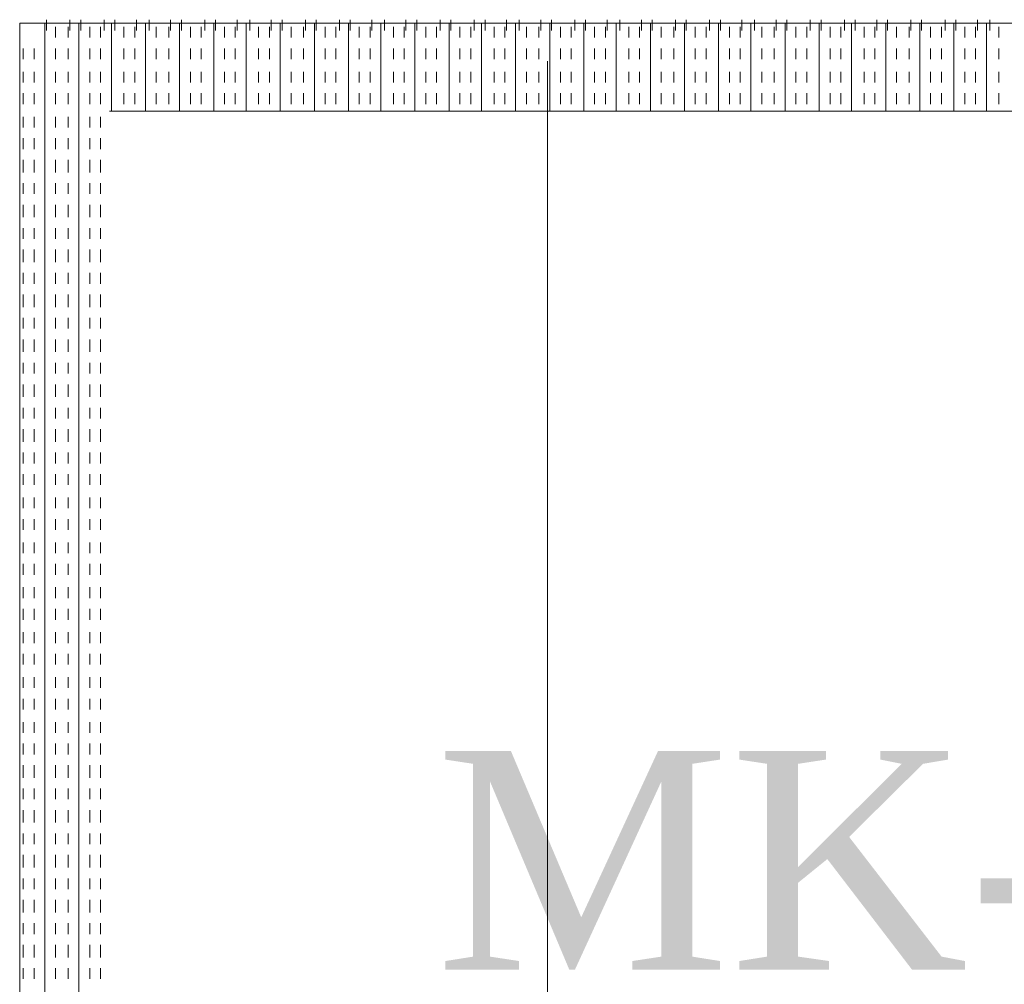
# Model space of a CAD drawing. Extents: x 3940905 to 4145695, y 925352 to 1109797.
# Tile 441 of 656: x 4008469 to 4008748, y 1097611 to 1097884. Entities that reach past the tile are written whole.
import ezdxf

# ---------------------------------------------------------------- set-up
doc = ezdxf.new("R2010")
doc.units = 0
doc.header["$LTSCALE"] = 750
doc.header["$MEASUREMENT"] = 0
doc.layers.add('CKD Equipments', color=252, linetype='CONTINUOUS', lineweight=0)
doc.layers.add('PDF_A - TEXT', color=7, linetype='CONTINUOUS')
doc.styles.add('CKD_Dimension Text', font='BOOKOS.TTF')

msp = doc.modelspace()

# ---------------------------------------------------------------- linework, layer by layer
at = {"layer": 'CKD Equipments', "color": 252, "true_color": 0x989898}
for p, q in [((4008469.23, 1097882.91), (4008469.23, 1097368.5)), ((4009018.74, 1097882.91), (4008469.23, 1097882.91)), ((4008618.68, 1097872.14), (4008618.68, 1097408.1)), ((4008993.3, 1097857.98), (4008494.67, 1097857.98))]:
    msp.add_line(p, q, dxfattribs=at)
at = {"layer": 'CKD Equipments', "color": 4, "true_color": 0x00ffff}
for p, q in [((4008476.35, 1097882.91), (4008476.35, 1097368.5)), ((4008476.86, 1097883.93), (4008476.86, 1097880.87)), ((4008479.4, 1097881.89), (4008479.4, 1097878.84)), ((4008482.97, 1097881.89), (4008482.97, 1097878.84)), ((4008483.47, 1097883.93), (4008483.47, 1097880.87)), ((4008486.02, 1097882.91), (4008486.02, 1097368.5)), ((4008486.53, 1097883.93), (4008486.53, 1097880.87)), ((4008489.07, 1097881.89), (4008489.07, 1097878.84)), ((4008492.12, 1097881.89), (4008492.12, 1097878.84)), ((4008493.14, 1097883.93), (4008493.14, 1097880.87)), ((4008495.18, 1097882.91), (4008495.18, 1097857.98)), ((4008496.19, 1097883.93), (4008496.19, 1097880.87)), ((4008498.74, 1097881.89), (4008498.74, 1097878.84)), ((4008501.79, 1097881.89), (4008501.79, 1097878.84)), ((4008502.3, 1097883.93), (4008502.3, 1097880.87)), ((4008504.84, 1097882.91), (4008504.84, 1097857.98)), ((4008505.86, 1097883.93), (4008505.86, 1097880.87)), ((4008507.9, 1097881.89), (4008507.9, 1097878.84)), ((4008511.46, 1097881.89), (4008511.46, 1097878.84)), ((4008511.97, 1097883.93), (4008511.97, 1097880.87)), ((4008514.51, 1097882.91), (4008514.51, 1097857.98)), ((4008515.02, 1097883.93), (4008515.02, 1097880.87)), ((4008517.56, 1097881.89), (4008517.56, 1097878.84)), ((4008520.62, 1097881.89), (4008520.62, 1097878.84)), ((4008521.64, 1097883.93), (4008521.64, 1097880.87)), ((4008524.18, 1097882.91), (4008524.18, 1097857.98)), ((4008524.69, 1097883.93), (4008524.69, 1097880.87)), ((4008527.23, 1097881.89), (4008527.23, 1097878.84)), ((4008530.28, 1097881.89), (4008530.28, 1097878.84)), ((4008530.79, 1097883.93), (4008530.79, 1097880.87)), ((4008533.34, 1097882.91), (4008533.34, 1097857.98)), ((4008534.36, 1097883.93), (4008534.36, 1097880.87)), ((4008536.9, 1097881.89), (4008536.9, 1097878.84)), ((4008539.95, 1097881.89), (4008539.95, 1097878.84)), ((4008540.46, 1097883.93), (4008540.46, 1097880.87)), ((4008543.01, 1097882.91), (4008543.01, 1097857.98)), ((4008543.51, 1097883.93), (4008543.51, 1097880.87)), ((4008546.06, 1097881.89), (4008546.06, 1097878.84)), ((4008549.62, 1097881.89), (4008549.62, 1097878.84)), ((4008550.13, 1097883.93), (4008550.13, 1097880.87)), ((4008552.67, 1097882.91), (4008552.67, 1097857.98)), ((4008553.18, 1097883.93), (4008553.18, 1097880.87)), ((4008555.73, 1097881.89), (4008555.73, 1097878.84)), ((4008558.78, 1097881.89), (4008558.78, 1097878.84)), ((4008559.8, 1097883.93), (4008559.8, 1097880.87)), ((4008562.34, 1097882.91), (4008562.34, 1097857.98)), ((4008562.85, 1097883.93), (4008562.85, 1097880.87)), ((4008565.39, 1097881.89), (4008565.39, 1097878.84)), ((4008568.45, 1097881.89), (4008568.45, 1097878.84)), ((4008568.95, 1097883.93), (4008568.95, 1097880.87)), ((4008571.5, 1097882.91), (4008571.5, 1097857.98)), ((4008572.52, 1097883.93), (4008572.52, 1097880.87)), ((4008575.06, 1097881.89), (4008575.06, 1097878.84)), ((4008578.11, 1097881.89), (4008578.11, 1097878.84)), ((4008578.62, 1097883.93), (4008578.62, 1097880.87)), ((4008581.17, 1097882.91), (4008581.17, 1097857.98)), ((4008581.67, 1097883.93), (4008581.67, 1097880.87)), ((4008584.22, 1097881.89), (4008584.22, 1097878.84)), ((4008587.27, 1097881.89), (4008587.27, 1097878.84)), ((4008588.29, 1097883.93), (4008588.29, 1097880.87)), ((4008590.83, 1097882.91), (4008590.83, 1097857.98)), ((4008591.34, 1097883.93), (4008591.34, 1097880.87)), ((4008593.89, 1097881.89), (4008593.89, 1097878.84)), ((4008596.94, 1097881.89), (4008596.94, 1097878.84)), ((4008597.96, 1097883.93), (4008597.96, 1097880.87)), ((4008599.99, 1097882.91), (4008599.99, 1097857.98)), ((4008601.01, 1097883.93), (4008601.01, 1097880.87)), ((4008603.55, 1097881.89), (4008603.55, 1097878.84)), ((4008606.61, 1097881.89), (4008606.61, 1097878.84)), ((4008607.12, 1097883.93), (4008607.12, 1097880.87)), ((4008609.66, 1097882.91), (4008609.66, 1097857.98)), ((4008610.68, 1097883.93), (4008610.68, 1097880.87)), ((4008612.71, 1097881.89), (4008612.71, 1097878.84)), ((4008616.27, 1097881.89), (4008616.27, 1097878.84)), ((4008616.78, 1097883.93), (4008616.78, 1097880.87)), ((4008619.33, 1097882.91), (4008619.33, 1097857.98)), ((4008619.84, 1097883.93), (4008619.84, 1097880.87)), ((4008622.38, 1097881.89), (4008622.38, 1097878.84)), ((4008625.43, 1097881.89), (4008625.43, 1097878.84)), ((4008626.45, 1097883.93), (4008626.45, 1097880.87)), ((4008628.99, 1097882.91), (4008628.99, 1097857.98)), ((4008629.5, 1097883.93), (4008629.5, 1097880.87)), ((4008632.05, 1097881.89), (4008632.05, 1097878.84)), ((4008635.1, 1097881.89), (4008635.1, 1097878.84)), ((4008635.61, 1097883.93), (4008635.61, 1097880.87)), ((4008638.15, 1097882.91), (4008638.15, 1097857.98)), ((4008639.17, 1097883.93), (4008639.17, 1097880.87)), ((4008641.71, 1097881.89), (4008641.71, 1097878.84)), ((4008644.77, 1097881.89), (4008644.77, 1097878.84)), ((4008645.28, 1097883.93), (4008645.28, 1097880.87)), ((4008647.82, 1097882.91), (4008647.82, 1097857.98)), ((4008648.33, 1097883.93), (4008648.33, 1097880.87)), ((4008650.87, 1097881.89), (4008650.87, 1097878.84)), ((4008654.44, 1097881.89), (4008654.44, 1097878.84)), ((4008654.94, 1097883.93), (4008654.94, 1097880.87)), ((4008657.49, 1097882.91), (4008657.49, 1097857.98)), ((4008658, 1097883.93), (4008658, 1097880.87)), ((4008660.54, 1097881.89), (4008660.54, 1097878.84)), ((4008663.59, 1097881.89), (4008663.59, 1097878.84)), ((4008664.61, 1097883.93), (4008664.61, 1097880.87)), ((4008667.16, 1097882.91), (4008667.16, 1097857.98)), ((4008667.66, 1097883.93), (4008667.66, 1097880.87)), ((4008670.21, 1097881.89), (4008670.21, 1097878.84)), ((4008673.26, 1097881.89), (4008673.26, 1097878.84)), ((4008673.77, 1097883.93), (4008673.77, 1097880.87)), ((4008676.31, 1097882.91), (4008676.31, 1097857.98)), ((4008677.33, 1097883.93), (4008677.33, 1097880.87)), ((4008679.37, 1097881.89), (4008679.37, 1097878.84)), ((4008682.93, 1097881.89), (4008682.93, 1097878.84)), ((4008683.44, 1097883.93), (4008683.44, 1097880.87)), ((4008685.98, 1097882.91), (4008685.98, 1097857.98)), ((4008686.49, 1097883.93), (4008686.49, 1097880.87)), ((4008689.03, 1097881.89), (4008689.03, 1097878.84)), ((4008692.09, 1097881.89), (4008692.09, 1097878.84)), ((4008693.1, 1097883.93), (4008693.1, 1097880.87)), ((4008695.65, 1097882.91), (4008695.65, 1097857.98)), ((4008696.16, 1097883.93), (4008696.16, 1097880.87)), ((4008698.7, 1097881.89), (4008698.7, 1097878.84)), ((4008701.75, 1097881.89), (4008701.75, 1097878.84)), ((4008702.77, 1097883.93), (4008702.77, 1097880.87)), ((4008704.81, 1097882.91), (4008704.81, 1097857.98)), ((4008705.83, 1097883.93), (4008705.83, 1097880.87)), ((4008708.37, 1097881.89), (4008708.37, 1097878.84)), ((4008711.42, 1097881.89), (4008711.42, 1097878.84)), ((4008711.93, 1097883.93), (4008711.93, 1097880.87)), ((4008714.47, 1097882.91), (4008714.47, 1097857.98)), ((4008714.98, 1097883.93), (4008714.98, 1097880.87)), ((4008717.53, 1097881.89), (4008717.53, 1097878.84)), ((4008721.09, 1097881.89), (4008721.09, 1097878.84)), ((4008721.6, 1097883.93), (4008721.6, 1097880.87)), ((4008724.14, 1097882.91), (4008724.14, 1097857.98)), ((4008724.65, 1097883.93), (4008724.65, 1097880.87)), ((4008727.2, 1097881.89), (4008727.2, 1097878.84)), ((4008730.25, 1097881.89), (4008730.25, 1097878.84)), ((4008731.27, 1097883.93), (4008731.27, 1097880.87)), ((4008733.81, 1097882.91), (4008733.81, 1097857.98)), ((4008734.32, 1097883.93), (4008734.32, 1097880.87)), ((4008736.86, 1097881.89), (4008736.86, 1097878.84)), ((4008739.92, 1097881.89), (4008739.92, 1097878.84)), ((4008740.42, 1097883.93), (4008740.42, 1097880.87)), ((4008742.97, 1097882.91), (4008742.97, 1097857.98)), ((4008743.99, 1097883.93), (4008743.99, 1097880.87)), ((4008746.53, 1097881.89), (4008746.53, 1097878.84)), ((4008470.24, 1097875.79), (4008470.24, 1097872.73)), ((4008473.3, 1097875.79), (4008473.3, 1097872.73)), ((4008479.4, 1097875.79), (4008479.4, 1097872.73)), ((4008482.97, 1097875.79), (4008482.97, 1097872.73)), ((4008489.07, 1097875.79), (4008489.07, 1097872.73)), ((4008492.12, 1097875.79), (4008492.12, 1097872.73)), ((4008498.74, 1097875.79), (4008498.74, 1097872.73)), ((4008501.79, 1097875.79), (4008501.79, 1097872.73)), ((4008507.9, 1097875.79), (4008507.9, 1097872.73)), ((4008511.46, 1097875.79), (4008511.46, 1097872.73)), ((4008517.56, 1097875.79), (4008517.56, 1097872.73)), ((4008520.62, 1097875.79), (4008520.62, 1097872.73)), ((4008527.23, 1097875.79), (4008527.23, 1097872.73)), ((4008530.28, 1097875.79), (4008530.28, 1097872.73)), ((4008536.9, 1097875.79), (4008536.9, 1097872.73)), ((4008539.95, 1097875.79), (4008539.95, 1097872.73)), ((4008546.06, 1097875.79), (4008546.06, 1097872.73)), ((4008549.62, 1097875.79), (4008549.62, 1097872.73)), ((4008555.73, 1097875.79), (4008555.73, 1097872.73)), ((4008558.78, 1097875.79), (4008558.78, 1097872.73)), ((4008565.39, 1097875.79), (4008565.39, 1097872.73)), ((4008568.45, 1097875.79), (4008568.45, 1097872.73)), ((4008575.06, 1097875.79), (4008575.06, 1097872.73)), ((4008578.11, 1097875.79), (4008578.11, 1097872.73)), ((4008584.22, 1097875.79), (4008584.22, 1097872.73)), ((4008587.27, 1097875.79), (4008587.27, 1097872.73)), ((4008593.89, 1097875.79), (4008593.89, 1097872.73)), ((4008596.94, 1097875.79), (4008596.94, 1097872.73)), ((4008603.55, 1097875.79), (4008603.55, 1097872.73)), ((4008606.61, 1097875.79), (4008606.61, 1097872.73)), ((4008612.71, 1097875.79), (4008612.71, 1097872.73)), ((4008616.27, 1097875.79), (4008616.27, 1097872.73)), ((4008622.38, 1097875.79), (4008622.38, 1097872.73)), ((4008625.43, 1097875.79), (4008625.43, 1097872.73)), ((4008632.05, 1097875.79), (4008632.05, 1097872.73)), ((4008635.1, 1097875.79), (4008635.1, 1097872.73)), ((4008641.71, 1097875.79), (4008641.71, 1097872.73)), ((4008644.77, 1097875.79), (4008644.77, 1097872.73)), ((4008650.87, 1097875.79), (4008650.87, 1097872.73)), ((4008654.44, 1097875.79), (4008654.44, 1097872.73)), ((4008660.54, 1097875.79), (4008660.54, 1097872.73)), ((4008663.59, 1097875.79), (4008663.59, 1097872.73)), ((4008670.21, 1097875.79), (4008670.21, 1097872.73)), ((4008673.26, 1097875.79), (4008673.26, 1097872.73)), ((4008679.37, 1097875.79), (4008679.37, 1097872.73)), ((4008682.93, 1097875.79), (4008682.93, 1097872.73)), ((4008689.03, 1097875.79), (4008689.03, 1097872.73)), ((4008692.09, 1097875.79), (4008692.09, 1097872.73)), ((4008698.7, 1097875.79), (4008698.7, 1097872.73)), ((4008701.75, 1097875.79), (4008701.75, 1097872.73)), ((4008708.37, 1097875.79), (4008708.37, 1097872.73)), ((4008711.42, 1097875.79), (4008711.42, 1097872.73)), ((4008717.53, 1097875.79), (4008717.53, 1097872.73)), ((4008721.09, 1097875.79), (4008721.09, 1097872.73)), ((4008727.2, 1097875.79), (4008727.2, 1097872.73)), ((4008730.25, 1097875.79), (4008730.25, 1097872.73)), ((4008736.86, 1097875.79), (4008736.86, 1097872.73)), ((4008739.92, 1097875.79), (4008739.92, 1097872.73)), ((4008746.53, 1097875.79), (4008746.53, 1097872.73)), ((4008470.24, 1097869.17), (4008470.24, 1097866.12)), ((4008473.3, 1097869.17), (4008473.3, 1097866.12)), ((4008479.4, 1097869.17), (4008479.4, 1097866.12)), ((4008482.97, 1097869.17), (4008482.97, 1097866.12)), ((4008489.07, 1097869.17), (4008489.07, 1097866.12)), ((4008492.12, 1097869.17), (4008492.12, 1097866.12)), ((4008498.74, 1097869.17), (4008498.74, 1097866.12)), ((4008501.79, 1097869.17), (4008501.79, 1097866.12)), ((4008507.9, 1097869.17), (4008507.9, 1097866.12)), ((4008511.46, 1097869.17), (4008511.46, 1097866.12)), ((4008517.56, 1097869.17), (4008517.56, 1097866.12)), ((4008520.62, 1097869.17), (4008520.62, 1097866.12)), ((4008527.23, 1097869.17), (4008527.23, 1097866.12)), ((4008530.28, 1097869.17), (4008530.28, 1097866.12)), ((4008536.9, 1097869.17), (4008536.9, 1097866.12)), ((4008539.95, 1097869.17), (4008539.95, 1097866.12)), ((4008546.06, 1097869.17), (4008546.06, 1097866.12)), ((4008549.62, 1097869.17), (4008549.62, 1097866.12)), ((4008555.73, 1097869.17), (4008555.73, 1097866.12)), ((4008558.78, 1097869.17), (4008558.78, 1097866.12)), ((4008565.39, 1097869.17), (4008565.39, 1097866.12)), ((4008568.45, 1097869.17), (4008568.45, 1097866.12)), ((4008575.06, 1097869.17), (4008575.06, 1097866.12)), ((4008578.11, 1097869.17), (4008578.11, 1097866.12)), ((4008584.22, 1097869.17), (4008584.22, 1097866.12)), ((4008587.27, 1097869.17), (4008587.27, 1097866.12)), ((4008593.89, 1097869.17), (4008593.89, 1097866.12)), ((4008596.94, 1097869.17), (4008596.94, 1097866.12)), ((4008603.55, 1097869.17), (4008603.55, 1097866.12)), ((4008606.61, 1097869.17), (4008606.61, 1097866.12)), ((4008612.71, 1097869.17), (4008612.71, 1097866.12)), ((4008616.27, 1097869.17), (4008616.27, 1097866.12)), ((4008622.38, 1097869.17), (4008622.38, 1097866.12)), ((4008625.43, 1097869.17), (4008625.43, 1097866.12)), ((4008632.05, 1097869.17), (4008632.05, 1097866.12)), ((4008635.1, 1097869.17), (4008635.1, 1097866.12)), ((4008641.71, 1097869.17), (4008641.71, 1097866.12)), ((4008644.77, 1097869.17), (4008644.77, 1097866.12)), ((4008650.87, 1097869.17), (4008650.87, 1097866.12)), ((4008654.44, 1097869.17), (4008654.44, 1097866.12)), ((4008660.54, 1097869.17), (4008660.54, 1097866.12)), ((4008663.59, 1097869.17), (4008663.59, 1097866.12)), ((4008670.21, 1097869.17), (4008670.21, 1097866.12)), ((4008673.26, 1097869.17), (4008673.26, 1097866.12)), ((4008679.37, 1097869.17), (4008679.37, 1097866.12)), ((4008682.93, 1097869.17), (4008682.93, 1097866.12)), ((4008689.03, 1097869.17), (4008689.03, 1097866.12)), ((4008692.09, 1097869.17), (4008692.09, 1097866.12)), ((4008698.7, 1097869.17), (4008698.7, 1097866.12)), ((4008701.75, 1097869.17), (4008701.75, 1097866.12)), ((4008708.37, 1097869.17), (4008708.37, 1097866.12)), ((4008711.42, 1097869.17), (4008711.42, 1097866.12)), ((4008717.53, 1097869.17), (4008717.53, 1097866.12)), ((4008721.09, 1097869.17), (4008721.09, 1097866.12)), ((4008727.2, 1097869.17), (4008727.2, 1097866.12)), ((4008730.25, 1097869.17), (4008730.25, 1097866.12)), ((4008736.86, 1097869.17), (4008736.86, 1097866.12)), ((4008739.92, 1097869.17), (4008739.92, 1097866.12)), ((4008746.53, 1097869.17), (4008746.53, 1097866.12)), ((4008470.24, 1097863.07), (4008470.24, 1097860.01)), ((4008473.3, 1097863.07), (4008473.3, 1097860.01)), ((4008479.4, 1097863.07), (4008479.4, 1097860.01)), ((4008482.97, 1097863.07), (4008482.97, 1097860.01)), ((4008489.07, 1097863.07), (4008489.07, 1097860.01)), ((4008492.12, 1097863.07), (4008492.12, 1097860.01)), ((4008498.74, 1097863.07), (4008498.74, 1097860.01)), ((4008501.79, 1097863.07), (4008501.79, 1097860.01)), ((4008507.9, 1097863.07), (4008507.9, 1097860.01)), ((4008511.46, 1097863.07), (4008511.46, 1097860.01)), ((4008517.56, 1097863.07), (4008517.56, 1097860.01)), ((4008520.62, 1097863.07), (4008520.62, 1097860.01)), ((4008527.23, 1097863.07), (4008527.23, 1097860.01)), ((4008530.28, 1097863.07), (4008530.28, 1097860.01)), ((4008536.9, 1097863.07), (4008536.9, 1097860.01)), ((4008539.95, 1097863.07), (4008539.95, 1097860.01)), ((4008546.06, 1097863.07), (4008546.06, 1097860.01)), ((4008549.62, 1097863.07), (4008549.62, 1097860.01)), ((4008555.73, 1097863.07), (4008555.73, 1097860.01)), ((4008558.78, 1097863.07), (4008558.78, 1097860.01)), ((4008565.39, 1097863.07), (4008565.39, 1097860.01)), ((4008568.45, 1097863.07), (4008568.45, 1097860.01)), ((4008575.06, 1097863.07), (4008575.06, 1097860.01)), ((4008578.11, 1097863.07), (4008578.11, 1097860.01)), ((4008584.22, 1097863.07), (4008584.22, 1097860.01)), ((4008587.27, 1097863.07), (4008587.27, 1097860.01)), ((4008593.89, 1097863.07), (4008593.89, 1097860.01)), ((4008596.94, 1097863.07), (4008596.94, 1097860.01)), ((4008603.55, 1097863.07), (4008603.55, 1097860.01)), ((4008606.61, 1097863.07), (4008606.61, 1097860.01)), ((4008612.71, 1097863.07), (4008612.71, 1097860.01)), ((4008616.27, 1097863.07), (4008616.27, 1097860.01)), ((4008622.38, 1097863.07), (4008622.38, 1097860.01)), ((4008625.43, 1097863.07), (4008625.43, 1097860.01)), ((4008632.05, 1097863.07), (4008632.05, 1097860.01)), ((4008635.1, 1097863.07), (4008635.1, 1097860.01)), ((4008641.71, 1097863.07), (4008641.71, 1097860.01)), ((4008644.77, 1097863.07), (4008644.77, 1097860.01)), ((4008650.87, 1097863.07), (4008650.87, 1097860.01)), ((4008654.44, 1097863.07), (4008654.44, 1097860.01)), ((4008660.54, 1097863.07), (4008660.54, 1097860.01)), ((4008663.59, 1097863.07), (4008663.59, 1097860.01)), ((4008670.21, 1097863.07), (4008670.21, 1097860.01)), ((4008673.26, 1097863.07), (4008673.26, 1097860.01)), ((4008679.37, 1097863.07), (4008679.37, 1097860.01)), ((4008682.93, 1097863.07), (4008682.93, 1097860.01)), ((4008689.03, 1097863.07), (4008689.03, 1097860.01)), ((4008692.09, 1097863.07), (4008692.09, 1097860.01)), ((4008698.7, 1097863.07), (4008698.7, 1097860.01)), ((4008701.75, 1097863.07), (4008701.75, 1097860.01)), ((4008708.37, 1097863.07), (4008708.37, 1097860.01)), ((4008711.42, 1097863.07), (4008711.42, 1097860.01)), ((4008717.53, 1097863.07), (4008717.53, 1097860.01)), ((4008721.09, 1097863.07), (4008721.09, 1097860.01)), ((4008727.2, 1097863.07), (4008727.2, 1097860.01)), ((4008730.25, 1097863.07), (4008730.25, 1097860.01)), ((4008736.86, 1097863.07), (4008736.86, 1097860.01)), ((4008739.92, 1097863.07), (4008739.92, 1097860.01)), ((4008746.53, 1097863.07), (4008746.53, 1097860.01)), ((4008470.24, 1097856.45), (4008470.24, 1097853.4)), ((4008473.3, 1097856.45), (4008473.3, 1097853.4)), ((4008479.4, 1097856.45), (4008479.4, 1097853.4)), ((4008482.97, 1097856.45), (4008482.97, 1097853.4)), ((4008489.07, 1097856.45), (4008489.07, 1097853.4)), ((4008492.12, 1097856.45), (4008492.12, 1097853.4)), ((4008470.24, 1097850.35), (4008470.24, 1097847.29)), ((4008473.3, 1097850.35), (4008473.3, 1097847.29)), ((4008479.4, 1097850.35), (4008479.4, 1097847.29)), ((4008482.97, 1097850.35), (4008482.97, 1097847.29)), ((4008489.07, 1097850.35), (4008489.07, 1097847.29)), ((4008492.12, 1097850.35), (4008492.12, 1097847.29)), ((4008470.24, 1097844.24), (4008470.24, 1097840.68)), ((4008473.3, 1097844.24), (4008473.3, 1097840.68)), ((4008479.4, 1097844.24), (4008479.4, 1097840.68)), ((4008482.97, 1097844.24), (4008482.97, 1097840.68)), ((4008489.07, 1097844.24), (4008489.07, 1097840.68)), ((4008492.12, 1097844.24), (4008492.12, 1097840.68)), ((4008470.24, 1097837.62), (4008470.24, 1097834.57)), ((4008473.3, 1097837.62), (4008473.3, 1097834.57)), ((4008479.4, 1097837.62), (4008479.4, 1097834.57)), ((4008482.97, 1097837.62), (4008482.97, 1097834.57)), ((4008489.07, 1097837.62), (4008489.07, 1097834.57)), ((4008492.12, 1097837.62), (4008492.12, 1097834.57)), ((4008470.24, 1097831.52), (4008470.24, 1097827.96)), ((4008473.3, 1097831.52), (4008473.3, 1097827.96)), ((4008479.4, 1097831.52), (4008479.4, 1097827.96)), ((4008482.97, 1097831.52), (4008482.97, 1097827.96)), ((4008489.07, 1097831.52), (4008489.07, 1097827.96)), ((4008492.12, 1097831.52), (4008492.12, 1097827.96)), ((4008470.24, 1097824.9), (4008470.24, 1097821.85)), ((4008473.3, 1097824.9), (4008473.3, 1097821.85)), ((4008479.4, 1097824.9), (4008479.4, 1097821.85)), ((4008482.97, 1097824.9), (4008482.97, 1097821.85)), ((4008489.07, 1097824.9), (4008489.07, 1097821.85)), ((4008492.12, 1097824.9), (4008492.12, 1097821.85)), ((4008470.24, 1097818.8), (4008470.24, 1097815.24)), ((4008473.3, 1097818.8), (4008473.3, 1097815.24)), ((4008479.4, 1097818.8), (4008479.4, 1097815.24)), ((4008482.97, 1097818.8), (4008482.97, 1097815.24)), ((4008489.07, 1097818.8), (4008489.07, 1097815.24)), ((4008492.12, 1097818.8), (4008492.12, 1097815.24)), ((4008470.24, 1097812.18), (4008470.24, 1097809.13)), ((4008473.3, 1097812.18), (4008473.3, 1097809.13)), ((4008479.4, 1097812.18), (4008479.4, 1097809.13)), ((4008482.97, 1097812.18), (4008482.97, 1097809.13)), ((4008489.07, 1097812.18), (4008489.07, 1097809.13)), ((4008492.12, 1097812.18), (4008492.12, 1097809.13)), ((4008470.24, 1097806.08), (4008470.24, 1097802.52)), ((4008473.3, 1097806.08), (4008473.3, 1097802.52)), ((4008479.4, 1097806.08), (4008479.4, 1097802.52)), ((4008482.97, 1097806.08), (4008482.97, 1097802.52)), ((4008489.07, 1097806.08), (4008489.07, 1097802.52)), ((4008492.12, 1097806.08), (4008492.12, 1097802.52)), ((4008470.24, 1097799.46), (4008470.24, 1097796.41)), ((4008473.3, 1097799.46), (4008473.3, 1097796.41)), ((4008479.4, 1097799.46), (4008479.4, 1097796.41)), ((4008482.97, 1097799.46), (4008482.97, 1097796.41)), ((4008489.07, 1097799.46), (4008489.07, 1097796.41)), ((4008492.12, 1097799.46), (4008492.12, 1097796.41)), ((4008470.24, 1097793.36), (4008470.24, 1097789.8)), ((4008473.3, 1097793.36), (4008473.3, 1097789.8)), ((4008479.4, 1097793.36), (4008479.4, 1097789.8)), ((4008482.97, 1097793.36), (4008482.97, 1097789.8)), ((4008489.07, 1097793.36), (4008489.07, 1097789.8)), ((4008492.12, 1097793.36), (4008492.12, 1097789.8)), ((4008470.24, 1097786.74), (4008470.24, 1097783.69)), ((4008473.3, 1097786.74), (4008473.3, 1097783.69)), ((4008479.4, 1097786.74), (4008479.4, 1097783.69)), ((4008482.97, 1097786.74), (4008482.97, 1097783.69)), ((4008489.07, 1097786.74), (4008489.07, 1097783.69)), ((4008492.12, 1097786.74), (4008492.12, 1097783.69)), ((4008470.24, 1097780.64), (4008470.24, 1097777.08)), ((4008473.3, 1097780.64), (4008473.3, 1097777.08)), ((4008479.4, 1097780.64), (4008479.4, 1097777.08)), ((4008482.97, 1097780.64), (4008482.97, 1097777.08)), ((4008489.07, 1097780.64), (4008489.07, 1097777.08)), ((4008492.12, 1097780.64), (4008492.12, 1097777.08)), ((4008470.24, 1097774.02), (4008470.24, 1097770.97)), ((4008473.3, 1097774.02), (4008473.3, 1097770.97)), ((4008479.4, 1097774.02), (4008479.4, 1097770.97)), ((4008482.97, 1097774.02), (4008482.97, 1097770.97)), ((4008489.07, 1097774.02), (4008489.07, 1097770.97)), ((4008492.12, 1097774.02), (4008492.12, 1097770.97)), ((4008470.24, 1097767.92), (4008470.24, 1097764.36)), ((4008473.3, 1097767.92), (4008473.3, 1097764.36)), ((4008479.4, 1097767.92), (4008479.4, 1097764.36)), ((4008482.97, 1097767.92), (4008482.97, 1097764.36)), ((4008489.07, 1097767.92), (4008489.07, 1097764.36)), ((4008492.12, 1097767.92), (4008492.12, 1097764.36)), ((4008470.24, 1097761.3), (4008470.24, 1097758.25)), ((4008473.3, 1097761.3), (4008473.3, 1097758.25)), ((4008479.4, 1097761.3), (4008479.4, 1097758.25)), ((4008482.97, 1097761.3), (4008482.97, 1097758.25)), ((4008489.07, 1097761.3), (4008489.07, 1097758.25)), ((4008492.12, 1097761.3), (4008492.12, 1097758.25)), ((4008470.24, 1097755.2), (4008470.24, 1097752.14)), ((4008473.3, 1097755.2), (4008473.3, 1097752.14)), ((4008479.4, 1097755.2), (4008479.4, 1097752.14)), ((4008482.97, 1097755.2), (4008482.97, 1097752.14)), ((4008489.07, 1097755.2), (4008489.07, 1097752.14)), ((4008492.12, 1097755.2), (4008492.12, 1097752.14)), ((4008470.24, 1097748.58), (4008470.24, 1097745.53)), ((4008473.3, 1097748.58), (4008473.3, 1097745.53)), ((4008479.4, 1097748.58), (4008479.4, 1097745.53)), ((4008482.97, 1097748.58), (4008482.97, 1097745.53)), ((4008489.07, 1097748.58), (4008489.07, 1097745.53)), ((4008492.12, 1097748.58), (4008492.12, 1097745.53)), ((4008470.24, 1097742.48), (4008470.24, 1097739.42)), ((4008473.3, 1097742.48), (4008473.3, 1097739.42)), ((4008479.4, 1097742.48), (4008479.4, 1097739.42)), ((4008482.97, 1097742.48), (4008482.97, 1097739.42)), ((4008489.07, 1097742.48), (4008489.07, 1097739.42)), ((4008492.12, 1097742.48), (4008492.12, 1097739.42)), ((4008470.24, 1097735.86), (4008470.24, 1097732.81)), ((4008473.3, 1097735.86), (4008473.3, 1097732.81)), ((4008479.4, 1097735.86), (4008479.4, 1097732.81)), ((4008482.97, 1097735.86), (4008482.97, 1097732.81)), ((4008489.07, 1097735.86), (4008489.07, 1097732.81)), ((4008492.12, 1097735.86), (4008492.12, 1097732.81)), ((4008470.24, 1097729.76), (4008470.24, 1097726.7)), ((4008473.3, 1097729.76), (4008473.3, 1097726.7)), ((4008479.4, 1097729.76), (4008479.4, 1097726.7)), ((4008482.97, 1097729.76), (4008482.97, 1097726.7)), ((4008489.07, 1097729.76), (4008489.07, 1097726.7)), ((4008492.12, 1097729.76), (4008492.12, 1097726.7)), ((4008470.24, 1097723.14), (4008470.24, 1097720.09)), ((4008473.3, 1097723.14), (4008473.3, 1097720.09)), ((4008479.4, 1097723.14), (4008479.4, 1097720.09)), ((4008482.97, 1097723.14), (4008482.97, 1097720.09)), ((4008489.07, 1097723.14), (4008489.07, 1097720.09)), ((4008492.12, 1097723.14), (4008492.12, 1097720.09)), ((4008470.24, 1097717.04), (4008470.24, 1097713.98)), ((4008473.3, 1097717.04), (4008473.3, 1097713.98)), ((4008479.4, 1097717.04), (4008479.4, 1097713.98)), ((4008482.97, 1097717.04), (4008482.97, 1097713.98)), ((4008489.07, 1097717.04), (4008489.07, 1097713.98)), ((4008492.12, 1097717.04), (4008492.12, 1097713.98)), ((4008470.24, 1097710.42), (4008470.24, 1097707.37)), ((4008473.3, 1097710.42), (4008473.3, 1097707.37)), ((4008479.4, 1097710.42), (4008479.4, 1097707.37)), ((4008482.97, 1097710.42), (4008482.97, 1097707.37)), ((4008489.07, 1097710.42), (4008489.07, 1097707.37)), ((4008492.12, 1097710.42), (4008492.12, 1097707.37)), ((4008470.24, 1097704.32), (4008470.24, 1097701.26)), ((4008473.3, 1097704.32), (4008473.3, 1097701.26)), ((4008479.4, 1097704.32), (4008479.4, 1097701.26)), ((4008482.97, 1097704.32), (4008482.97, 1097701.26)), ((4008489.07, 1097704.32), (4008489.07, 1097701.26)), ((4008492.12, 1097704.32), (4008492.12, 1097701.26)), ((4008470.24, 1097697.7), (4008470.24, 1097694.65)), ((4008473.3, 1097697.7), (4008473.3, 1097694.65)), ((4008479.4, 1097697.7), (4008479.4, 1097694.65)), ((4008482.97, 1097697.7), (4008482.97, 1097694.65)), ((4008489.07, 1097697.7), (4008489.07, 1097694.65)), ((4008492.12, 1097697.7), (4008492.12, 1097694.65)), ((4008470.24, 1097691.6), (4008470.24, 1097688.54)), ((4008473.3, 1097691.6), (4008473.3, 1097688.54)), ((4008479.4, 1097691.6), (4008479.4, 1097688.54)), ((4008482.97, 1097691.6), (4008482.97, 1097688.54)), ((4008489.07, 1097691.6), (4008489.07, 1097688.54)), ((4008492.12, 1097691.6), (4008492.12, 1097688.54)), ((4008470.24, 1097684.98), (4008470.24, 1097681.93)), ((4008473.3, 1097684.98), (4008473.3, 1097681.93)), ((4008479.4, 1097684.98), (4008479.4, 1097681.93)), ((4008482.97, 1097684.98), (4008482.97, 1097681.93)), ((4008489.07, 1097684.98), (4008489.07, 1097681.93)), ((4008492.12, 1097684.98), (4008492.12, 1097681.93)), ((4008470.24, 1097678.88), (4008470.24, 1097675.82)), ((4008473.3, 1097678.88), (4008473.3, 1097675.82)), ((4008479.4, 1097678.88), (4008479.4, 1097675.82)), ((4008482.97, 1097678.88), (4008482.97, 1097675.82)), ((4008489.07, 1097678.88), (4008489.07, 1097675.82)), ((4008492.12, 1097678.88), (4008492.12, 1097675.82)), ((4008470.24, 1097672.77), (4008470.24, 1097669.21)), ((4008473.3, 1097672.77), (4008473.3, 1097669.21)), ((4008479.4, 1097672.77), (4008479.4, 1097669.21)), ((4008482.97, 1097672.77), (4008482.97, 1097669.21)), ((4008489.07, 1097672.77), (4008489.07, 1097669.21)), ((4008492.12, 1097672.77), (4008492.12, 1097669.21)), ((4008470.24, 1097666.16), (4008470.24, 1097663.1)), ((4008473.3, 1097666.16), (4008473.3, 1097663.1)), ((4008479.4, 1097666.16), (4008479.4, 1097663.1)), ((4008482.97, 1097666.16), (4008482.97, 1097663.1)), ((4008489.07, 1097666.16), (4008489.07, 1097663.1)), ((4008492.12, 1097666.16), (4008492.12, 1097663.1)), ((4008470.24, 1097660.05), (4008470.24, 1097656.49)), ((4008473.3, 1097660.05), (4008473.3, 1097656.49)), ((4008479.4, 1097660.05), (4008479.4, 1097656.49)), ((4008482.97, 1097660.05), (4008482.97, 1097656.49)), ((4008489.07, 1097660.05), (4008489.07, 1097656.49)), ((4008492.12, 1097660.05), (4008492.12, 1097656.49)), ((4008470.24, 1097653.43), (4008470.24, 1097650.38)), ((4008473.3, 1097653.43), (4008473.3, 1097650.38)), ((4008479.4, 1097653.43), (4008479.4, 1097650.38)), ((4008482.97, 1097653.43), (4008482.97, 1097650.38)), ((4008489.07, 1097653.43), (4008489.07, 1097650.38)), ((4008492.12, 1097653.43), (4008492.12, 1097650.38)), ((4008470.24, 1097647.33), (4008470.24, 1097643.77)), ((4008473.3, 1097647.33), (4008473.3, 1097643.77)), ((4008479.4, 1097647.33), (4008479.4, 1097643.77)), ((4008482.97, 1097647.33), (4008482.97, 1097643.77)), ((4008489.07, 1097647.33), (4008489.07, 1097643.77)), ((4008492.12, 1097647.33), (4008492.12, 1097643.77)), ((4008470.24, 1097640.71), (4008470.24, 1097637.66)), ((4008473.3, 1097640.71), (4008473.3, 1097637.66)), ((4008479.4, 1097640.71), (4008479.4, 1097637.66)), ((4008482.97, 1097640.71), (4008482.97, 1097637.66)), ((4008489.07, 1097640.71), (4008489.07, 1097637.66)), ((4008492.12, 1097640.71), (4008492.12, 1097637.66)), ((4008470.24, 1097634.61), (4008470.24, 1097631.05)), ((4008473.3, 1097634.61), (4008473.3, 1097631.05)), ((4008479.4, 1097634.61), (4008479.4, 1097631.05)), ((4008482.97, 1097634.61), (4008482.97, 1097631.05)), ((4008489.07, 1097634.61), (4008489.07, 1097631.05)), ((4008492.12, 1097634.61), (4008492.12, 1097631.05)), ((4008470.24, 1097627.99), (4008470.24, 1097624.94)), ((4008473.3, 1097627.99), (4008473.3, 1097624.94)), ((4008479.4, 1097627.99), (4008479.4, 1097624.94)), ((4008482.97, 1097627.99), (4008482.97, 1097624.94)), ((4008489.07, 1097627.99), (4008489.07, 1097624.94)), ((4008492.12, 1097627.99), (4008492.12, 1097624.94)), ((4008470.24, 1097621.89), (4008470.24, 1097618.33)), ((4008473.3, 1097621.89), (4008473.3, 1097618.33)), ((4008479.4, 1097621.89), (4008479.4, 1097618.33)), ((4008482.97, 1097621.89), (4008482.97, 1097618.33)), ((4008489.07, 1097621.89), (4008489.07, 1097618.33)), ((4008492.12, 1097621.89), (4008492.12, 1097618.33)), ((4008470.24, 1097615.27), (4008470.24, 1097612.22)), ((4008473.3, 1097615.27), (4008473.3, 1097612.22)), ((4008479.4, 1097615.27), (4008479.4, 1097612.22)), ((4008482.97, 1097615.27), (4008482.97, 1097612.22)), ((4008489.07, 1097615.27), (4008489.07, 1097612.22)), ((4008492.12, 1097615.27), (4008492.12, 1097612.22))]:
    msp.add_line(p, q, dxfattribs=at)

# ---------------------------------------------------------------- texts
at = {"layer": 'PDF_A - TEXT', "insert": (4008583.45, 1097676.8), "char_height": 61.9627, "width": 282.8149, "attachment_point": 1, "style": 'CKD_Dimension Text'}
msp.add_mtext('\\pxqc;MK-03', dxfattribs=at)

doc.saveas('drawing.dxf')
